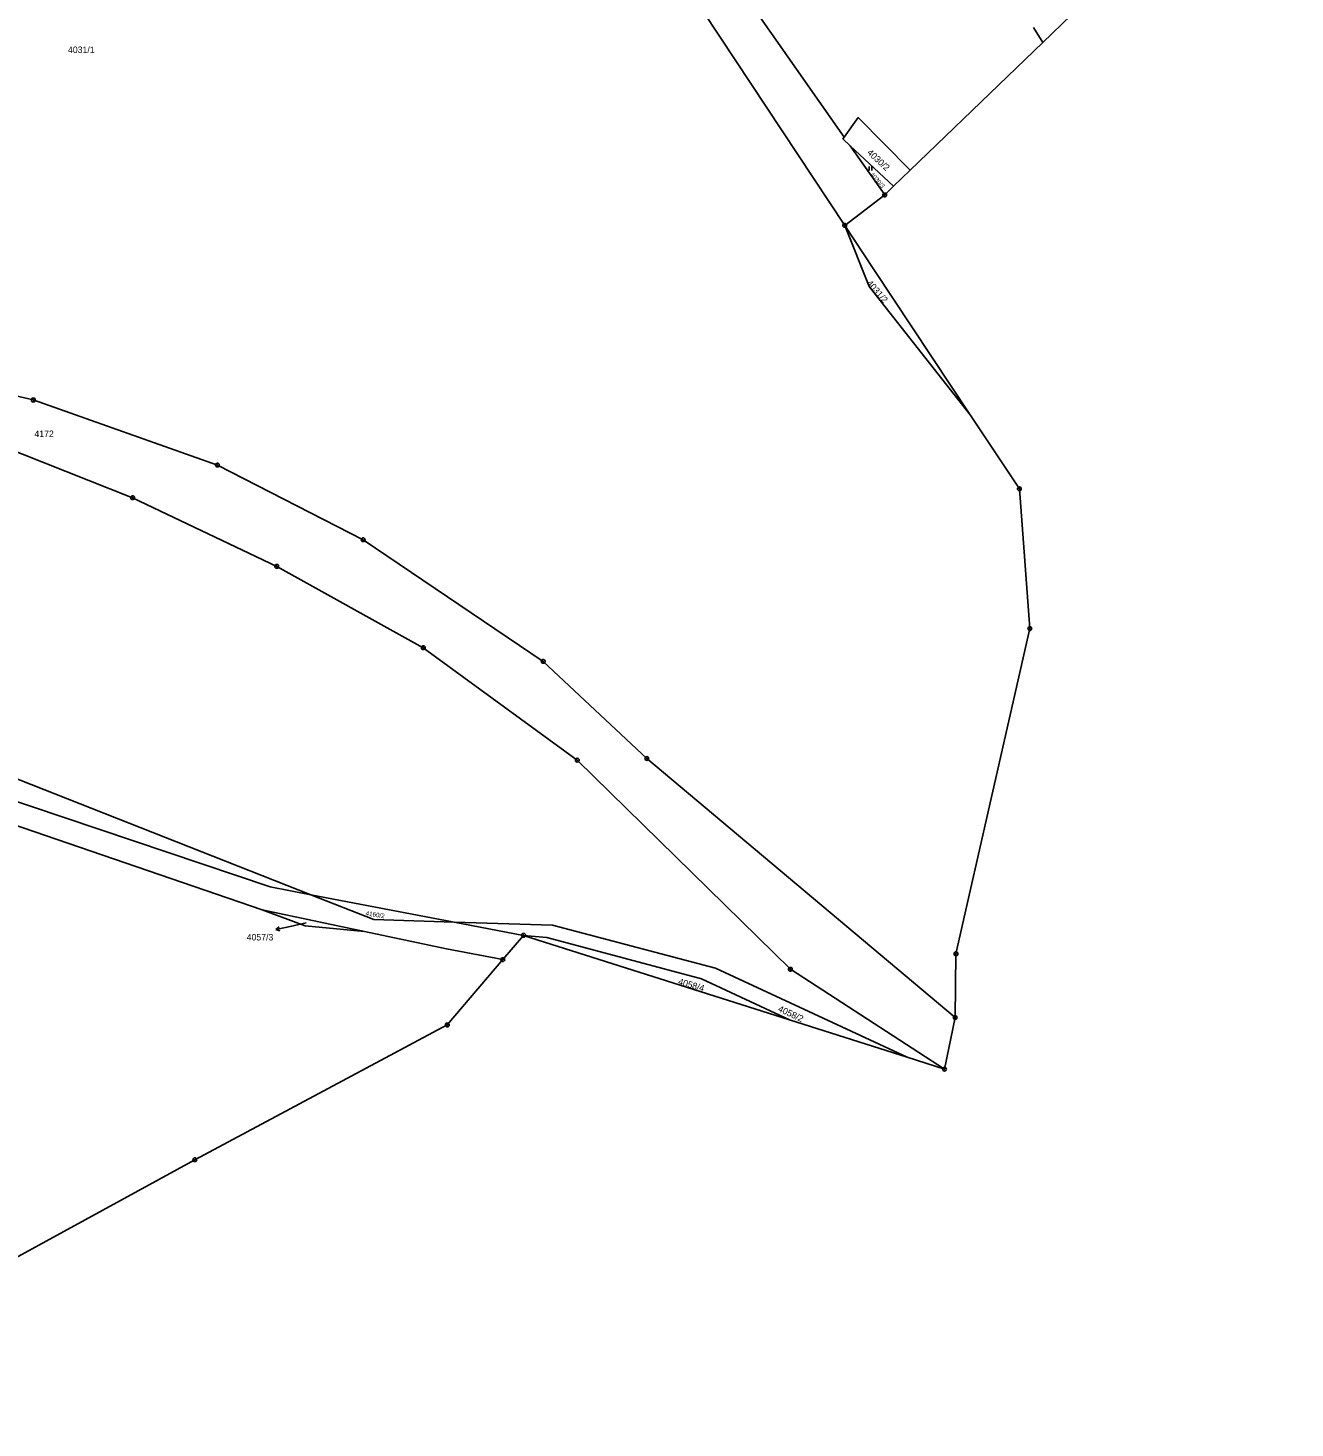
# Model space of a CAD drawing. Extents: x -733394 to -722299, y -1082822 to -1075049.
# Drawn here: x -727031.4 to -726700.1, y -1081293.7 to -1080927.6 of the extents above; entities that cross this region are included whole.
import ezdxf

# ---------------------------------------------------------------- set-up
doc = ezdxf.new("R2010")
doc.units = 0
for name, color, linetype in [('Hranice parcel', 7, 'Continuous'), ('Parcelní čísla', 7, 'Continuous'), ('Polygon ku', 7, 'Continuous'), ('Pop  PČ popisy', 7, 'Continuous'), ('Značky bodu BP', 7, 'Continuous'), ('Značky kultur', 7, 'Continuous')]:
    doc.layers.add(name, color=color, linetype=linetype)

msp = doc.modelspace()

# ---------------------------------------------------------------- linework, layer by layer
at = {"layer": 'Hranice parcel'}
for p, q in [((-726766.08, -1080931.42), (-726768.53, -1080927.53)), ((-726800.71, -1080964.83), (-726766.08, -1080931.42)), ((-726816.39, -1080958.45), (-726805.07, -1080969.03)), ((-726807.4, -1080971.28), (-726816.39, -1080958.45)), ((-726805.07, -1080969.03), (-726800.71, -1080964.83)), ((-726817.86, -1080979.24), (-726807.4, -1080971.28)), ((-726807.4, -1080971.28), (-726805.07, -1080969.03)), ((-726810.22, -1080990.77), (-726817.86, -1080979.24)), ((-726810.22, -1080990.77), (-726785.03, -1081028.76)), ((-726772.18, -1081048.14), (-726785.03, -1081028.76)), ((-726968.13, -1081152.22), (-726957.49, -1081154.25)), ((-726957.49, -1081154.25), (-726919.98, -1081161.42)), ((-726943.47, -1081163.84), (-726970.22, -1081158.18)), ((-726919.98, -1081161.42), (-726901.83, -1081164.88)), ((-726907.25, -1081171.23), (-726901.83, -1081164.88)), ((-726901.83, -1081164.88), (-726832.33, -1081186.97)), ((-726788.97, -1081186.38), (-726788.76, -1081169.69)), ((-726921.8, -1081188.32), (-726907.25, -1081171.23)), ((-726801.52, -1081196.76), (-726832.33, -1081186.97)), ((-726791.77, -1081199.86), (-726788.97, -1081186.38)), ((-726791.77, -1081199.86), (-726801.52, -1081196.76))]:
    msp.add_line(p, q, dxfattribs=at)
for points in [[(-726998.55, -1080788.57), (-726894.79, -1080867.17), (-726883.59, -1080879.9), (-726817.86, -1080979.24)], [(-726936.58, -1080823.11), (-726880.93, -1080866.31), (-726817.98, -1080956.17)], [(-726700.1, -1080898.06), (-726741.17, -1080907.39), (-726766.08, -1080931.42)], [(-726817.98, -1080956.17), (-726814.32, -1080951.05), (-726800.71, -1080964.83)], [(-726817.98, -1080956.17), (-726818.32, -1080956.64), (-726816.39, -1080958.45)], [(-726785.03, -1081028.76), (-726811.5, -1080995.24), (-726817.86, -1080979.24)], [(-726788.97, -1081186.38), (-726869.62, -1081118.65), (-726896.7, -1081093.25), (-726943.79, -1081061.43), (-726981.91, -1081041.91), (-727030.05, -1081024.9), (-727080.19, -1081013.26), (-727134.77, -1081004.07), (-727190.88, -1080998.3)], [(-727188.66, -1081007.16), (-727135.82, -1081011.76), (-727097.51, -1081017.51), (-727056.28, -1081029.87), (-727004.09, -1081050.46), (-726966.4, -1081068.4), (-726928.07, -1081089.67), (-726887.8, -1081119.09), (-726832.07, -1081173.75), (-726791.77, -1081199.86)], [(-726788.76, -1081169.69), (-726769.44, -1081084.67), (-726772.18, -1081048.14)], [(-727103.33, -1081094.72), (-727048.79, -1081125.12), (-726968.13, -1081152.22)], [(-726957.49, -1081154.25), (-727053.03, -1081116.62), (-727089.25, -1081100.2), (-727103.33, -1081094.72)], [(-726970.22, -1081158.18), (-727050.88, -1081130.6), (-727107.87, -1081100.74)], [(-726957.49, -1081154.25), (-726941.02, -1081160.74), (-726919.98, -1081161.42)], [(-726943.47, -1081163.84), (-726958.93, -1081162.36), (-726970.22, -1081158.18)], [(-726801.52, -1081196.76), (-726851.67, -1081173.46), (-726894.26, -1081162.24), (-726919.98, -1081161.42)], [(-726907.25, -1081171.23), (-726921.96, -1081168.4), (-726943.47, -1081163.84)], [(-726901.83, -1081164.88), (-726895.8, -1081165.48), (-726855.28, -1081176.24), (-726832.33, -1081186.97)], [(-727112.83, -1081293.7), (-727070.29, -1081268.62), (-726987.83, -1081223.55), (-726921.8, -1081188.32)]]:
    msp.add_lwpolyline(points, dxfattribs=at)
at = {"layer": 'Polygon ku'}
msp.add_lwpolyline([(-727070.29, -1081268.62), (-726987.83, -1081223.55), (-726921.8, -1081188.32), (-726907.25, -1081171.23), (-726901.83, -1081164.88), (-726832.33, -1081186.97), (-726801.52, -1081196.76), (-726791.77, -1081199.86), (-726788.97, -1081186.38), (-726788.76, -1081169.69), (-726769.44, -1081084.67), (-726772.18, -1081048.14), (-726785.03, -1081028.76), (-726810.22, -1080990.77), (-726817.86, -1080979.24), (-726807.4, -1080971.28), (-726805.07, -1080969.03), (-726800.71, -1080964.83), (-726766.08, -1080931.42), (-726741.17, -1080907.39)], dxfattribs=at)
at = {"layer": 'Pop  PČ popisy'}
for p, q in [((-726966.65, -1081163.37), (-726965.77, -1081162.68)), ((-726958.68, -1081161.65), (-726963.71, -1081162.75)), ((-726963.71, -1081162.75), (-726966.65, -1081163.37)), ((-726966.65, -1081163.37), (-726965.56, -1081163.66))]:
    msp.add_line(p, q, dxfattribs=at)
at = {"layer": 'Značky bodu BP'}
for centre, radius in [((-726807.4, -1080971.28), 0.5), ((-726807.4, -1080971.28), 0.0303), ((-726817.86, -1080979.24), 0.5), ((-726817.86, -1080979.24), 0.0303), ((-727030.05, -1081024.9), 0.5), ((-727030.05, -1081024.9), 0.0303), ((-726981.91, -1081041.91), 0.5), ((-726981.91, -1081041.91), 0.0303), ((-726772.18, -1081048.14), 0.5), ((-726772.18, -1081048.14), 0.0303), ((-727004.09, -1081050.46), 0.5), ((-727004.09, -1081050.46), 0.0303), ((-726943.79, -1081061.43), 0.5), ((-726943.79, -1081061.43), 0.0303), ((-726966.4, -1081068.4), 0.5), ((-726966.4, -1081068.4), 0.0303), ((-726769.44, -1081084.67), 0.5), ((-726769.44, -1081084.67), 0.0303), ((-726928.07, -1081089.67), 0.5), ((-726928.07, -1081089.67), 0.0303), ((-726896.7, -1081093.25), 0.5), ((-726896.7, -1081093.25), 0.0303), ((-726887.8, -1081119.09), 0.5), ((-726869.62, -1081118.65), 0.5), ((-726869.62, -1081118.65), 0.0303), ((-726887.8, -1081119.09), 0.0303), ((-726901.83, -1081164.88), 0.5), ((-726901.83, -1081164.88), 0.0303), ((-726788.76, -1081169.69), 0.5), ((-726788.76, -1081169.69), 0.0303), ((-726907.25, -1081171.23), 0.5), ((-726907.25, -1081171.23), 0.0303), ((-726832.07, -1081173.75), 0.5), ((-726832.07, -1081173.75), 0.0303), ((-726921.8, -1081188.32), 0.5), ((-726921.8, -1081188.32), 0.0303), ((-726788.97, -1081186.38), 0.5), ((-726788.97, -1081186.38), 0.0303), ((-726791.77, -1081199.86), 0.5), ((-726791.77, -1081199.86), 0.0303), ((-726987.83, -1081223.55), 0.5), ((-726987.83, -1081223.55), 0.0303)]:
    msp.add_circle(centre, radius, dxfattribs=at)
at = {"layer": 'Značky kultur'}
for p, q in [((-726811.45, -1080964.88), (-726811.45, -1080963.88)), ((-726810.78, -1080964.88), (-726810.78, -1080963.88))]:
    msp.add_line(p, q, dxfattribs=at)

# ---------------------------------------------------------------- texts
at = {"layer": 'Parcelní čísla'}
for s, p in [('4031/1', (-727020.98, -1080934.18)), ('4172', (-727029.76, -1081034.59)), ('4057/3', (-726974.25, -1081166.22))]:
    msp.add_text(s, height=1.7, dxfattribs=at).set_placement(p)
for s, height, rotation, p in [('4030/2', 1.7, 317, (-726812.15, -1080960.39)), ('4030/3', 1.14, 312, (-726811.32, -1080966.03)), ('4031/2', 1.7, 311, (-726812.25, -1080994.44)), ('4160/2', 1.19, 351, (-726943.22, -1081159.65)), ('4058/4', 1.7, 344, (-726861.54, -1081177.7)), ('4058/2', 1.7, 335, (-726835.46, -1081184.67))]:
    msp.add_text(s, height=height, rotation=rotation, dxfattribs=at).set_placement(p)

doc.saveas('drawing.dxf')
